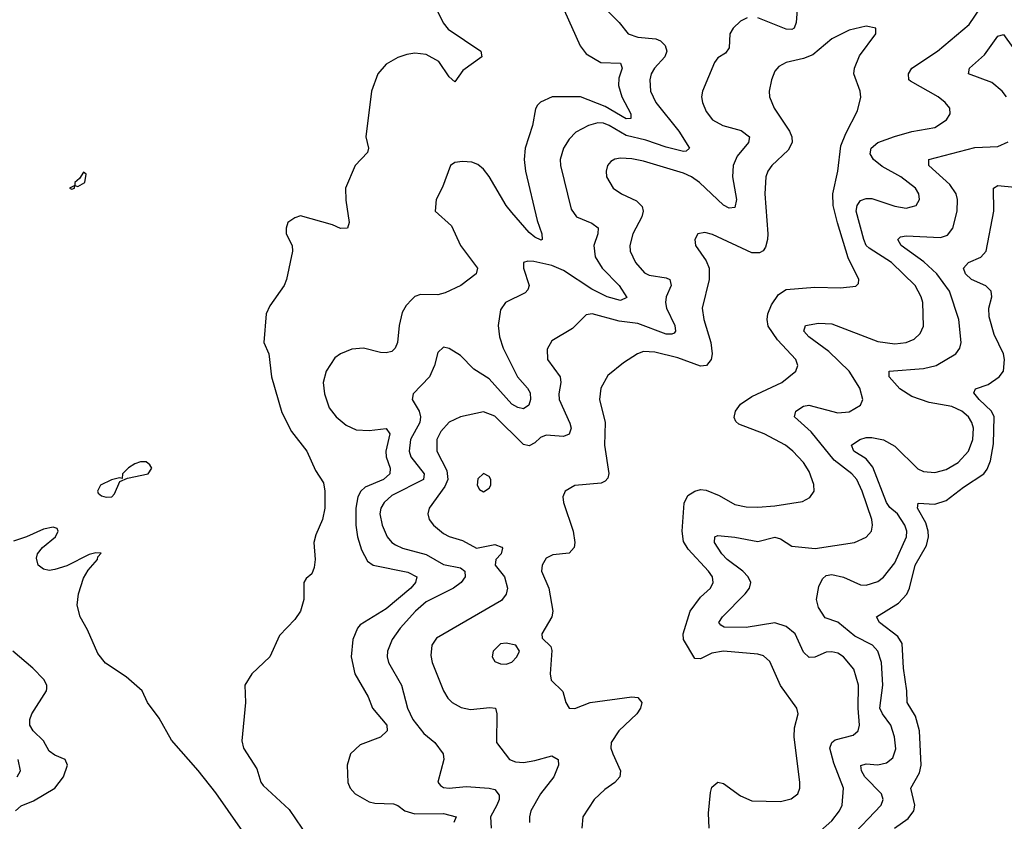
# Model space of a CAD drawing. Header units: inches. Extents: x 1843162 to 1959474, y 907081 to 1016326.
# Tile 333 of 656: x 1934207 to 1937653, y 934034 to 936840. Entities that reach past the tile are written whole.
import ezdxf

# ---------------------------------------------------------------- set-up
doc = ezdxf.new("R2010")
doc.units = ezdxf.units.IN
doc.header["$MEASUREMENT"] = 0
doc.layers.add('B9933', color=7, linetype='Continuous')

msp = doc.modelspace()

# ---------------------------------------------------------------- linework, layer by layer
at = {"layer": 'B9933', "color": 5}
for points, elevation in [([(1936245.8, 936890), (1936305, 936830), (1936336.1, 936790), (1936370, 936779.2), (1936433.5, 936773.5), (1936450, 936765.7), (1936466.1, 936750), (1936471.5, 936730), (1936464.7, 936710), (1936428.3, 936670), (1936417.2, 936650), (1936412.1, 936630), (1936415.3, 936590), (1936433.4, 936550), (1936514.3, 936450), (1936551.3, 936390), (1936539.8, 936380.2), (1936530, 936378.9), (1936470, 936393.3), (1936398, 936418), (1936330, 936434.9), (1936270, 936469.5), (1936250, 936477.4), (1936230, 936479), (1936197.4, 936470), (1936153.5, 936446.5), (1936130, 936422.3), (1936110.2, 936390), (1936099, 936350), (1936099.8, 936330), (1936136.9, 936176.9), (1936155.8, 936150), (1936210, 936127.2), (1936231.1, 936111.1), (1936230.1, 936090), (1936216.1, 936050), (1936221.3, 936010), (1936246.2, 935970), (1936305, 935910), (1936332.1, 935867.9), (1936310, 935856.8), (1936263.1, 935870), (1936210, 935896.2), (1936110, 935962.1), (1936070, 935979.4), (1936006.1, 935993.9), (1935985, 935995), (1935970.7, 935990), (1935970.3, 935970), (1935990.2, 935910), (1935985.9, 935894.1), (1935975.6, 935884.4), (1935907.6, 935850), (1935890, 935824.5), (1935881.4, 935770), (1935885.9, 935730), (1935899.6, 935690), (1935949.5, 935589.5), (1935984.7, 935550), (1935993.4, 935533.4), (1935995.2, 935510), (1935989.4, 935490), (1935970, 935477.6), (1935950, 935482.6), (1935930, 935494.5), (1935850, 935582.4), (1935797, 935617), (1935750, 935664.3), (1935710, 935688.7), (1935690, 935693.1), (1935670, 935675.1), (1935659.2, 935630), (1935641.2, 935590), (1935584.6, 935530), (1935580.8, 935510), (1935605.4, 935470), (1935610.1, 935450), (1935606.9, 935430), (1935575.3, 935370), (1935569.6, 935330), (1935575.4, 935310), (1935623.1, 935250), (1935620.4, 935230), (1935510, 935173.9), (1935482.5, 935150), (1935470.9, 935130), (1935467.8, 935110), (1935476.2, 935070), (1935493.2, 935030), (1935509.4, 935010), (1935521.9, 935001.9), (1935547.2, 934990), (1935630, 934967.4), (1935690, 934932.7), (1935750, 934921.3), (1935764.6, 934910), (1935766.5, 934890), (1935751.6, 934870), (1935725.8, 934850), (1935630, 934802.7), (1935592.1, 934770), (1935538.3, 934710), (1935510.2, 934670), (1935493.8, 934630), (1935493.2, 934610), (1935497.8, 934590), (1935543.5, 934510), (1935564.3, 934430), (1935582.7, 934390), (1935621.2, 934341.2), (1935659.6, 934310), (1935688.9, 934270), (1935691.8, 934250), (1935671, 934171), (1935679.3, 934159.3), (1935690, 934152.5), (1935710, 934150.1), (1935770, 934156), (1935850, 934150.1), (1935870, 934145.1), (1935885.7, 934125.7), (1935885.4, 934110), (1935877.4, 934090), (1935854.5, 934050), (1935857.5, 934010)], 540), ([(1936928.8, 936891.2), (1936924.5, 936830), (1936917.3, 936810), (1936910, 936805.9), (1936890, 936806.7), (1936790, 936846)], 560), ([(1935669.7, 936869.7), (1935689.4, 936829.4), (1935706.3, 936806.3), (1935821.1, 936730), (1935824.4, 936710), (1935758.1, 936661.9), (1935730, 936622), (1935710, 936640.4), (1935673.5, 936693.5), (1935630, 936718.7), (1935590, 936722.9), (1935561.5, 936718.5), (1935530, 936707.8), (1935490, 936684.7), (1935461, 936650), (1935438.8, 936590), (1935418.6, 936430), (1935428.3, 936390), (1935424.6, 936375.4), (1935381.2, 936330), (1935347.5, 936250), (1935348.1, 936208.1), (1935360.3, 936130), (1935354, 936110), (1935330, 936108.7), (1935301.8, 936121.8), (1935190, 936152.8), (1935170, 936146.9), (1935145.7, 936130), (1935139.5, 936110), (1935139.6, 936090), (1935160.2, 936050), (1935161.4, 936030), (1935140.9, 935930), (1935132.9, 935910), (1935082.2, 935837.8), (1935069.6, 935810), (1935061.8, 935710), (1935078.6, 935670), (1935088, 935590), (1935124.9, 935464.9), (1935157.9, 935397.9), (1935212.3, 935330), (1935241.8, 935261.9), (1935270, 935218.4), (1935275.1, 935190), (1935274.4, 935130), (1935266.5, 935090), (1935243.1, 935036.9), (1935236.5, 935010), (1935241.1, 934950), (1935238.1, 934921.9), (1935230, 934900.7), (1935210, 934883.7), (1935202, 934870), (1935201.5, 934810), (1935190.1, 934770), (1935170, 934740.4), (1935116, 934684), (1935082.2, 934610), (1935019.6, 934550), (1934994.6, 934510), (1934997.6, 934450), (1934984.8, 934315.2), (1934990.2, 934290), (1935037.5, 934217.5), (1935051.2, 934171.2), (1935058.9, 934158.9), (1935150, 934075.5), (1935216.6, 933976.6)], 480), ([(1936112.8, 936872.8), (1936168.9, 936748.9), (1936190, 936720.1), (1936240.5, 936690), (1936310, 936688.2), (1936315.1, 936670), (1936304.5, 936635.5), (1936302.6, 936610), (1936315, 936570), (1936345.8, 936510), (1936345.5, 936494.5), (1936330, 936492.7), (1936256.4, 936536.4), (1936170, 936569.5), (1936070.1, 936569.9), (1936030, 936551.4), (1936019.7, 936540.3), (1936012.1, 936527.9), (1936002.1, 936470), (1935975.7, 936390), (1935972.1, 936350), (1935977.5, 936310), (1936017.6, 936137.6), (1936034.6, 936090), (1936035.8, 936070), (1936032, 936068), (1936010, 936078.2), (1935990, 936095.4), (1935930, 936164.6), (1935909.5, 936190), (1935850, 936290.5), (1935830, 936316.7), (1935810, 936333.6), (1935790, 936341.2), (1935756.8, 936343.2), (1935730, 936339.8), (1935715.3, 936330), (1935686.7, 936253.3), (1935664.7, 936210), (1935660.8, 936170), (1935718.3, 936118.3), (1935750, 936049.2), (1935809.3, 935970), (1935804.5, 935950), (1935750.5, 935909.5), (1935696.7, 935883.3), (1935670, 935877.1), (1935610, 935877.9), (1935590, 935870.6), (1935579.1, 935860.9), (1935560.1, 935839.9), (1935545.6, 935814.4), (1935535, 935770), (1935529.3, 935710), (1935521.5, 935690), (1935510, 935678.5), (1935490, 935673.8), (1935470, 935675.5), (1935410, 935690.7), (1935370, 935686.2), (1935330, 935670.8), (1935310, 935656.4), (1935279.4, 935610), (1935268.8, 935570), (1935273.3, 935530), (1935290, 935481.5), (1935314.7, 935450), (1935350, 935420.2), (1935384.6, 935404.6), (1935430, 935401.5), (1935489.4, 935409.4), (1935502.5, 935390), (1935488.7, 935330), (1935489.4, 935310), (1935503.6, 935270), (1935502.2, 935250), (1935479.8, 935230), (1935415.9, 935204.1), (1935400.9, 935190), (1935390, 935169.7), (1935383, 935130), (1935383.8, 935070), (1935389.7, 935029.7), (1935403.7, 934983.7), (1935424.6, 934944.6), (1935443.6, 934930), (1935566, 934906), (1935597.1, 934890), (1935592.7, 934870), (1935575.5, 934850), (1935490, 934778.1), (1935398.8, 934721.2), (1935389.5, 934710), (1935373.1, 934670), (1935367.3, 934610), (1935380.4, 934550), (1935426.1, 934470), (1935441.5, 934430), (1935491.5, 934370), (1935493, 934350), (1935470, 934328.7), (1935398.5, 934301.5), (1935365.2, 934270), (1935353.1, 934230), (1935355.2, 934170), (1935363.2, 934150), (1935380.7, 934130), (1935430, 934102), (1935450, 934096.9), (1935515, 934095), (1935530, 934089.3), (1935555.2, 934070), (1935590, 934059.7), (1935690, 934060.9), (1935734.9, 934050), (1935726.4, 934030)], 520), ([(1936990, 933983.2), (1937050, 934035.6), (1937076, 934070), (1937085.2, 934090), (1937090.7, 934149.3), (1937057, 934237), (1937042, 934290), (1937048.9, 934310), (1937060.9, 934319.1), (1937124.5, 934335.5), (1937141.1, 934350), (1937146.4, 934370), (1937141.1, 934430), (1937143.2, 934510), (1937126, 934566), (1937090, 934609.8), (1937070, 934622.3), (1937050, 934626.9), (1937030, 934626.2), (1936990, 934607.9), (1936970, 934607.7), (1936950, 934626), (1936920.7, 934690), (1936890, 934716), (1936850, 934728.5), (1936750, 934711.7), (1936673, 934713), (1936660.5, 934720.5), (1936654.2, 934730), (1936666.6, 934750), (1936745.8, 934830), (1936760.8, 934850), (1936765.5, 934870), (1936756.9, 934890), (1936737.5, 934910), (1936683.4, 934950), (1936664.1, 934970), (1936638.9, 935010), (1936639.6, 935030), (1936650, 935034.7), (1936710, 935029), (1936790, 935012.8), (1936850, 935028.1), (1936870, 935022.9), (1936910, 934997.4), (1936991.4, 934988.6), (1937129.2, 935010), (1937170, 935028.9), (1937188.3, 935050), (1937192.3, 935070), (1937188.9, 935090), (1937156, 935190), (1937137, 935230), (1937119.9, 935250), (1937057.9, 935297.9), (1936977.3, 935397.3), (1936918.5, 935450), (1936923.1, 935470), (1936950, 935487.6), (1936969.5, 935490.5), (1937070, 935463.5), (1937110, 935467.1), (1937149.7, 935490), (1937157.6, 935510), (1937147.5, 935550), (1937109.9, 935610), (1937038.7, 935678.7), (1936969.2, 935730), (1936951.9, 935750), (1936957, 935770), (1937002.2, 935777.8), (1937050, 935775.3), (1937210, 935713.5), (1937270, 935705.4), (1937310, 935709.5), (1937338, 935722), (1937358.7, 935741.3), (1937370, 935767.7), (1937367.5, 935850), (1937362.4, 935870), (1937340.9, 935910), (1937258.1, 935990), (1937179.9, 936039.9), (1937169.9, 936050), (1937162, 936070), (1937134.9, 936170), (1937138.6, 936190), (1937150, 936206.5), (1937170, 936214), (1937190, 936214), (1937270, 936187.3), (1937310, 936180.5), (1937344.2, 936190), (1937356.1, 936210), (1937353.8, 936230), (1937342, 936250), (1937290.7, 936290), (1937225.6, 936325.6), (1937195.4, 936350), (1937184.1, 936370), (1937187.5, 936390), (1937211, 936410), (1937268.8, 936431.2), (1937330, 936448.1), (1937410, 936462.2), (1937451.2, 936490), (1937463.5, 936510), (1937462, 936530), (1937446, 936550), (1937421.5, 936570), (1937324.8, 936624.8), (1937319.4, 936630), (1937318.1, 936650), (1937330, 936670.1), (1937419.8, 936730), (1937530, 936823.6), (1937570, 936881.3)], 560), ([(1936753.2, 936846.8), (1936730, 936835.1), (1936703.6, 936810), (1936692.9, 936790), (1936690, 936741.2), (1936676.7, 936723.3), (1936650, 936707), (1936638.7, 936690), (1936596.5, 936590), (1936592.8, 936570), (1936596.5, 936550), (1936610, 936518.7), (1936631.5, 936490), (1936668.5, 936470), (1936732.1, 936452.1), (1936760.7, 936430), (1936758.2, 936410), (1936718.2, 936361.8), (1936704.2, 936330), (1936701.4, 936290), (1936715.7, 936210), (1936710, 936183.1), (1936690, 936180.2), (1936670, 936191), (1936585.8, 936270), (1936557.7, 936290), (1936530, 936302.3), (1936390, 936345.3), (1936350, 936353), (1936310, 936355.2), (1936290, 936351.6), (1936276.1, 936343.9), (1936264.4, 936330), (1936259.7, 936310), (1936261.2, 936290), (1936283.6, 936250), (1936313.7, 936230), (1936365.4, 936205.4), (1936385.5, 936185.5), (1936389.4, 936170), (1936384.8, 936150), (1936352.5, 936090), (1936343, 936050), (1936344, 936030), (1936361.8, 935990), (1936393.5, 935953.5), (1936410, 935945.1), (1936470, 935936.2), (1936482.8, 935930), (1936486.7, 935910), (1936470.1, 935870), (1936466.7, 935850), (1936470.5, 935830), (1936499.6, 935770), (1936502.5, 935750), (1936497.1, 935742.9), (1936490, 935738.8), (1936470, 935739.7), (1936370, 935776.4), (1936304.6, 935784.6), (1936210.2, 935809.8), (1936190, 935806.6), (1936141.3, 935758.7), (1936070, 935715.4), (1936053.3, 935686.7), (1936054.7, 935650), (1936098.7, 935590), (1936101, 935570), (1936094, 935530), (1936095.7, 935510), (1936131.9, 935428.1), (1936136.8, 935410), (1936130, 935388.9), (1936110, 935380.5), (1936050, 935385.9), (1936030, 935377.3), (1936010, 935358.2), (1935990, 935348.4), (1935970, 935353.4), (1935870, 935451.5), (1935830, 935467.6), (1935750, 935449.2), (1935710, 935431.3), (1935681.3, 935398.7), (1935666.9, 935370), (1935667.5, 935330), (1935702, 935262), (1935705.2, 935230), (1935694.6, 935205.4), (1935639.7, 935130), (1935635, 935110), (1935639.7, 935090), (1935655, 935070), (1935690, 935041.6), (1935710.6, 935030.6), (1935757, 935016.9), (1935805.5, 934990), (1935870, 935002.5), (1935894, 934994), (1935897.3, 934990), (1935892.4, 934970), (1935874, 934950), (1935871.6, 934930), (1935903.4, 934890), (1935913.8, 934850), (1935910, 934828.6), (1935893.1, 934806.9), (1935665.4, 934674.6), (1935649.3, 934650), (1935646.2, 934613.8), (1935650.3, 934589.7), (1935690.2, 934490), (1935705, 934465), (1935720.3, 934450), (1935752.6, 934432.6), (1935785.2, 934425.2), (1935852.2, 934432.2), (1935871.8, 934430), (1935876.8, 934410), (1935876.2, 934310), (1935921.1, 934250), (1935941.9, 934241.9), (1935970, 934240.1), (1936010, 934246.3), (1936070, 934263.5), (1936092, 934250), (1936092.6, 934230), (1936076.6, 934190), (1936030.2, 934130), (1935996.3, 934070), (1935991, 934050), (1935991, 934030)], 560), ([(1936619.6, 934010), (1936617.4, 934062.6), (1936624.8, 934135.2), (1936630, 934152.9), (1936650, 934171), (1936670, 934166.6), (1936730, 934123.4), (1936770, 934105.3), (1936870, 934102.7), (1936907.5, 934112.5), (1936930.5, 934129.5), (1936937.8, 934150), (1936938, 934170), (1936917.1, 934330), (1936919.2, 934360.8), (1936931.5, 934410), (1936926.9, 934430), (1936869.4, 934509.4), (1936832.7, 934592.7), (1936810, 934613.6), (1936790, 934619), (1936670, 934629.9), (1936630, 934622.3), (1936590, 934603), (1936570, 934604.1), (1936529.9, 934670), (1936529, 934690), (1936553.1, 934770), (1936590, 934818.9), (1936624.4, 934850), (1936634.6, 934870), (1936631.3, 934890), (1936617.7, 934910), (1936546.8, 934986.8), (1936530, 935013.7), (1936525.2, 935050), (1936532.5, 935147.5), (1936545.8, 935174.2), (1936570, 935190.1), (1936590, 935195), (1936610, 935193.3), (1936654.9, 935174.9), (1936710, 935143.2), (1936750, 935134.3), (1936790, 935134), (1936850, 935138.4), (1936946.4, 935153.6), (1936973, 935167), (1936987.2, 935190), (1936987, 935213), (1936970, 935258), (1936949.8, 935290), (1936912.8, 935330), (1936887.1, 935350), (1936812.1, 935390), (1936723.9, 935423.9), (1936712.9, 935432.9), (1936707.5, 935447.5), (1936712, 935470), (1936730, 935494.4), (1936770, 935521), (1936874, 935570), (1936923, 935610), (1936931, 935629), (1936923.5, 935650), (1936859, 935719), (1936827, 935767), (1936822.6, 935790), (1936825.4, 935810), (1936838.3, 935841.7), (1936862.5, 935877.5), (1936890, 935895.3), (1936990, 935903.9), (1937079.2, 935900.8), (1937132.9, 935907.1), (1937143.2, 935916.8), (1937144.2, 935930), (1937106.7, 936006.7), (1937068.8, 936128.8), (1937054.6, 936190), (1937052.4, 936230), (1937070.6, 936310), (1937081.2, 936398.8), (1937097.9, 936442.1), (1937139.1, 936520.9), (1937150.7, 936569.3), (1937148.2, 936590), (1937126.6, 936650), (1937128.7, 936670), (1937146.3, 936713.7), (1937202.9, 936790), (1937204, 936810), (1937170, 936817.7), (1937110, 936803.5), (1937050, 936773.3), (1936983.1, 936716.9), (1936950, 936703.9), (1936889.5, 936690.5), (1936864, 936676), (1936850, 936659.7), (1936837.7, 936630), (1936830.2, 936590.2), (1936831, 936570), (1936847.8, 936530), (1936901.7, 936450), (1936909.5, 936430), (1936910.2, 936410), (1936896.6, 936383.4), (1936838.9, 936330), (1936825.3, 936310), (1936818.5, 936290), (1936815.4, 936230), (1936825, 936090), (1936824.5, 936070), (1936816.7, 936043.3), (1936808.8, 936031.2), (1936795.7, 936024.3), (1936770, 936023.7), (1936632.3, 936087.7), (1936604.8, 936095.2), (1936580.7, 936090), (1936570.5, 936070), (1936572.4, 936050), (1936610, 935996.4), (1936620.6, 935970), (1936619.7, 935930), (1936595.5, 935830), (1936601, 935790), (1936626.1, 935710), (1936630.1, 935670.1), (1936627.5, 935650), (1936610.9, 935629.1), (1936590, 935626.8), (1936510, 935656.5), (1936430, 935676.2), (1936390, 935678.3), (1936369.5, 935670.5), (1936320.8, 935639.2), (1936265.1, 935594.9), (1936241.3, 935550), (1936236.2, 935510), (1936256.1, 935430), (1936254.3, 935350), (1936269.2, 935250.8), (1936265, 935235), (1936255.8, 935224.2), (1936241.8, 935218.1), (1936150.2, 935209.8), (1936115.8, 935190), (1936107.8, 935170), (1936110.2, 935150), (1936144.3, 935050), (1936150.2, 935010), (1936148.1, 934991.9), (1936130, 934972.6), (1936072.9, 934967.1), (1936050, 934955.1), (1936035.8, 934930), (1936033.4, 934910), (1936058.4, 934850), (1936073.2, 934770), (1936070, 934749.4), (1936034, 934690), (1936035.3, 934675.3), (1936065.7, 934645.7), (1936070, 934631.3), (1936063.8, 934550), (1936067.7, 934527.7), (1936108.2, 934488.2), (1936118, 934450), (1936130, 934430.4), (1936150, 934429.2), (1936204, 934450), (1936349.2, 934469.2), (1936370, 934467.2), (1936384.9, 934450), (1936379.7, 934430), (1936367, 934410), (1936303.8, 934350), (1936277.2, 934310), (1936276.2, 934290), (1936282.6, 934270), (1936309.3, 934210), (1936307.3, 934190), (1936290.2, 934170), (1936254.8, 934145.2), (1936217.8, 934110), (1936177.8, 934050), (1936174.2, 934010)], 580), ([(1937661.1, 936570), (1937645.4, 936590), (1937610, 936619.6), (1937527.8, 936650), (1937531.1, 936670), (1937583.6, 936716.4), (1937630, 936782), (1937650, 936787.7), (1937683.2, 936743.2)], 540), ([(1937108.5, 933971.5), (1937222, 934090), (1937229.2, 934110), (1937223, 934130), (1937165.2, 934190), (1937153.6, 934210), (1937150.8, 934229.2), (1937170, 934235.6), (1937210, 934231.8), (1937241.3, 934238.7), (1937263.5, 934256.5), (1937273, 934287), (1937268.9, 934330), (1937256.2, 934370), (1937226.3, 934410), (1937217.8, 934430), (1937227.6, 934510), (1937223.5, 934590), (1937211, 934630), (1937191.4, 934650), (1937130, 934681.9), (1937070, 934731.3), (1937026, 934746), (1937002.6, 934782.6), (1936995.9, 934810), (1937004.2, 934855.8), (1937017.2, 934882.8), (1937030, 934894.7), (1937050, 934897.9), (1937090, 934888.4), (1937150, 934861.1), (1937170, 934861), (1937210, 934873.5), (1937230, 934888.4), (1937270, 934939), (1937310.3, 935030), (1937311.5, 935050), (1937305.4, 935070), (1937279.5, 935110), (1937252.5, 935132.5), (1937240.3, 935150), (1937193.4, 935273.4), (1937170, 935302.5), (1937126.6, 935330), (1937118.7, 935350), (1937147.6, 935370), (1937170, 935377.4), (1937190, 935377.8), (1937230, 935368.8), (1937270, 935347.5), (1937350, 935267.7), (1937370, 935258.1), (1937410, 935255), (1937450, 935265.9), (1937491.3, 935290), (1937528.1, 935330), (1937543.4, 935370), (1937544.9, 935410), (1937539.1, 935430), (1937528, 935450), (1937504.7, 935470), (1937470, 935486.4), (1937390, 935499.4), (1937330, 935521), (1937288, 935548), (1937249.8, 935590), (1937249.9, 935610.1), (1937370, 935618.5), (1937414.5, 935630), (1937483.5, 935670), (1937498, 935690), (1937502.1, 935710), (1937494.5, 935790), (1937460.7, 935890), (1937416.9, 935950), (1937371.8, 935991.9), (1937291.6, 936050), (1937280.3, 936070), (1937290, 936079.7), (1937310, 936083), (1937430, 936078.1), (1937453.9, 936086.1), (1937472.4, 936110), (1937488.4, 936170), (1937488.8, 936210), (1937484.5, 936230), (1937463, 936263), (1937388.9, 936330), (1937388.5, 936350), (1937550, 936392.1), (1937630, 936396.1), (1937667.1, 936412.9)], 540), ([(1937269, 934010), (1937316.7, 934043.3), (1937336.7, 934070), (1937339.6, 934090), (1937326.4, 934150), (1937356.2, 934203.8), (1937361.7, 934230), (1937355.8, 934350), (1937341.9, 934401.9), (1937313.3, 934450), (1937312.2, 934490), (1937300.1, 934570), (1937295.9, 934655.9), (1937280.5, 934680.5), (1937216.4, 934730), (1937205.6, 934750), (1937282.3, 934797.7), (1937311.6, 934828.4), (1937321.8, 934850), (1937341.1, 934930), (1937380.3, 934999.7), (1937387.4, 935030), (1937386.2, 935050), (1937378.1, 935078.1), (1937349.2, 935130), (1937351.9, 935148.1), (1937410, 935144.1), (1937450, 935156.3), (1937510, 935203.1), (1937581.2, 935250), (1937593.5, 935266.5), (1937604.4, 935295.6), (1937614.9, 935354.9), (1937618, 935450), (1937608.8, 935470), (1937564.7, 935510), (1937546.5, 935533.5), (1937552.2, 935547.7), (1937596.5, 935563.5), (1937635.6, 935590), (1937650.7, 935610), (1937654.3, 935650), (1937649.8, 935670), (1937617.8, 935737.8), (1937600.1, 935800.1), (1937599.1, 935830), (1937609.9, 935870), (1937607.5, 935890), (1937588.5, 935908.5), (1937538.2, 935930), (1937517.6, 935950), (1937509.9, 935970), (1937528, 935990), (1937571.4, 936008.6), (1937589.1, 936030), (1937617, 936170), (1937615.4, 936250), (1937630, 936259.7), (1937690, 936253.2)], 520), ([(1935074.2, 933874.2), (1934893.9, 934133.9), (1934832, 934212), (1934738.2, 934318.2), (1934695.4, 934395.4), (1934654.7, 934450), (1934635.1, 934490), (1934579.3, 934539.3), (1934507.5, 934587.5), (1934480.7, 934620.7), (1934444.1, 934704.1), (1934418.4, 934750), (1934407.9, 934790), (1934412.8, 934830), (1934430, 934885.4), (1934446.5, 934913.5), (1934478.8, 934950), (1934480.7, 934959.3), (1934492.6, 934972.6), (1934473.2, 934973.2), (1934450, 934967.3), (1934372, 934928), (1934330, 934914.9), (1934310, 934911.6), (1934290, 934916.4), (1934272.2, 934930), (1934265.3, 934954.7), (1934269.9, 934970), (1934287.3, 934992.7), (1934332.8, 935030), (1934341.8, 935050), (1934338.4, 935058.4), (1934323.9, 935063.9), (1934290, 935056.4), (1934230.8, 935029.2), (1934185.7, 935014.3)], 480), ([(1934192.9, 934070), (1934212.5, 934087.5), (1934255, 934105), (1934329.9, 934150), (1934359.9, 934190), (1934374.5, 934230), (1934366, 934250), (1934330, 934265), (1934310, 934279.2), (1934290, 934315.6), (1934254.7, 934350), (1934242, 934370), (1934242.3, 934390), (1934249.9, 934410), (1934301.1, 934490), (1934301.7, 934498.3), (1934302.2, 934510), (1934291.6, 934530), (1934252.6, 934570), (1934182.9, 934630)], 520), ([(1934197.6, 934190), (1934209.8, 934210), (1934202, 934250)], 540)]:
    msp.add_lwpolyline(points, dxfattribs=dict(at, elevation=elevation))
for points, elevation in [([(1934430, 936306), (1934416.2, 936283.8), (1934399.5, 936270), (1934399.9, 936260.1), (1934381, 936250), (1934390, 936246.7), (1934399, 936250), (1934400.2, 936259.8), (1934410, 936255.5), (1934434.5, 936270), (1934439.1, 936299.1)], 480), ([(1934630, 935292.5), (1934610, 935285.5), (1934588.3, 935271.7), (1934567, 935250), (1934566, 935234), (1934556.4, 935236.4), (1934528.7, 935228.7), (1934490, 935210.5), (1934479.7, 935190), (1934482, 935182), (1934493.3, 935173.3), (1934510, 935168.7), (1934530, 935170.2), (1934539.3, 935180.7), (1934557.1, 935222.9), (1934584.4, 935235.6), (1934656.9, 935250), (1934669.7, 935270), (1934662, 935282), (1934650, 935291.9)], 480), ([(1935830, 935251.2), (1935810, 935232.7), (1935807.9, 935210), (1935815.8, 935195.8), (1935830, 935187.4), (1935850, 935200.5), (1935856.3, 935210), (1935856.3, 935230), (1935850, 935240.9)], 580), ([(1935910, 934657.7), (1935890, 934654.7), (1935864.4, 934630), (1935861.1, 934610), (1935870, 934593.4), (1935890, 934584.6), (1935910, 934583.6), (1935930, 934590.5), (1935947.3, 934610), (1935956, 934630), (1935944, 934650)], 580)]:
    msp.add_lwpolyline(points, close=True, dxfattribs=dict(at, elevation=elevation))

doc.saveas('drawing.dxf')
